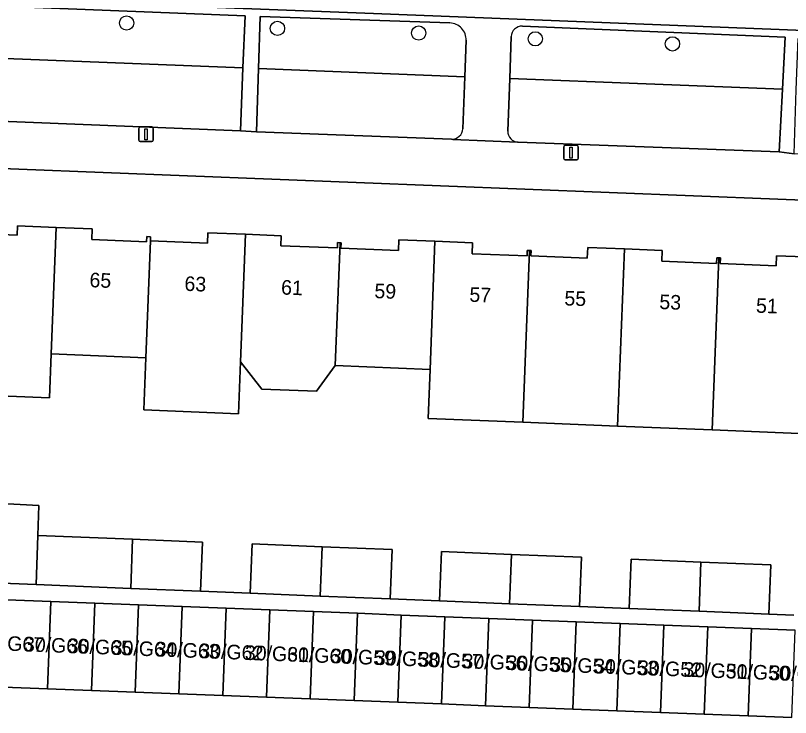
# Model space of a CAD drawing. Extents: x 161354 to 162026, y 386504 to 387460.
# Drawn here: x 161513.1 to 161566.2, y 386598.9 to 386647.1 of the extents above; entities that cross this region are included whole.
import ezdxf

# ---------------------------------------------------------------- set-up
doc = ezdxf.new("R2010")
doc.units = 0
for name, color, linetype in [('IMGEO_Boom', 7, 'Continuous'), ('IMGEO_Erf', 7, 'Continuous'), ('IMGEO_Groenvoorziening', 7, 'Continuous'), ('IMGEO_Lichtmast', 7, 'Continuous'), ('IMGEO_Pand', 7, 'Continuous'), ('IMGEO_Pand_nummerreeks', 7, 'Continuous'), ('IMGEO_Parkeervlak_open', 7, 'Continuous'), ('IMGEO_Rijbaan_lokaal_open', 7, 'Continuous'), ('IMGEO_Voetpad_open', 7, 'Continuous')]:
    doc.layers.add(name, color=color, linetype=linetype)

msp = doc.modelspace()

# ---------------------------------------------------------------- linework, layer by layer
at = {"layer": 'IMGEO_Boom'}
for centre in [(161520.674, 386646.539), (161531.021, 386646.167), (161540.707, 386645.847), (161548.705, 386645.453), (161558.113, 386645.107)]:
    msp.add_circle(centre, 0.489, dxfattribs=at)
at = {"layer": 'IMGEO_Erf'}
for points in [[(161582.696, 386633.762), (161507.48, 386636.746)], [(161509.353, 386632.143), (161513.175, 386631.988), (161513.201, 386632.624), (161515.838, 386632.517), (161518.313, 386632.416), (161518.284, 386631.686), (161522.047, 386631.533), (161522.062, 386631.89), (161522.32, 386631.879), (161522.308, 386631.587), (161526.226, 386631.428), (161526.255, 386632.147), (161528.833, 386632.042), (161531.272, 386631.943), (161531.244, 386631.261), (161535.131, 386631.103), (161535.146, 386631.471), (161535.316, 386631.465), (161535.389, 386631.462), (161535.376, 386631.086), (161539.315, 386630.926), (161539.345, 386631.66), (161541.827, 386631.559), (161544.406, 386631.454), (161544.376, 386630.707), (161548.139, 386630.554), (161548.155, 386630.935), (161548.309, 386630.929), (161548.423, 386630.924), (161548.409, 386630.565), (161552.274, 386630.409), (161552.304, 386631.143), (161554.82, 386631.041), (161557.411, 386630.936), (161557.381, 386630.194), (161561.137, 386630.041), (161561.153, 386630.43), (161561.303, 386630.424), (161561.404, 386630.42), (161561.388, 386630.027), (161565.215, 386629.872), (161565.243, 386630.565), (161567.809, 386630.461)], [(161567.338, 386618.359), (161560.842, 386618.622), (161554.346, 386618.886), (161547.851, 386619.149), (161541.355, 386619.413), (161541.485, 386622.775), (161534.988, 386623.039), (161533.699, 386621.286), (161529.952, 386621.416), (161528.493, 386623.302), (161528.353, 386619.723), (161521.857, 386619.986), (161521.996, 386623.566), (161515.5, 386623.829), (161515.383, 386620.818), (161506.865, 386621.162)], [(161509.933, 386613.692), (161514.666, 386613.433), (161514.594, 386611.384), (161521.09, 386611.123), (161525.887, 386610.928), (161525.755, 386607.547), (161527.454, 386607.479), (161529.153, 386607.41), (161529.285, 386610.812), (161534.081, 386610.6), (161538.881, 386610.405), (161538.749, 386607.024), (161540.448, 386606.956), (161542.147, 386606.888), (161542.279, 386610.273), (161547.076, 386610.078), (161551.872, 386609.883), (161551.74, 386606.502), (161553.439, 386606.434), (161555.138, 386606.366), (161555.27, 386609.751), (161560.067, 386609.556), (161564.863, 386609.36), (161564.731, 386605.98), (161566.43, 386605.911)]]:
    msp.add_lwpolyline(points, dxfattribs=at)
at = {"layer": 'IMGEO_Groenvoorziening'}
for points in [[(161506.082, 386647.214), (161505.944, 386644.36), (161528.654, 386643.459), (161528.797, 386647.037), (161506.84, 386647.908)], [(161542.844, 386646.547), (161529.845, 386646.983), (161529.726, 386643.416), (161543.864, 386642.855), (161543.957, 386645.352)], [(161547.052, 386645.611), (161546.95, 386642.733), (161565.66, 386641.991), (161565.844, 386645.57), (161547.824, 386646.324)], [(161506.323, 386640.037), (161528.482, 386639.131), (161528.654, 386643.459), (161505.944, 386644.36), (161505.764, 386640.648)], [(161543.731, 386639.288), (161543.864, 386642.855), (161529.726, 386643.416), (161529.581, 386639.069), (161542.959, 386638.571)], [(161547.529, 386638.363), (161565.44, 386637.695), (161565.66, 386641.991), (161546.95, 386642.733), (161546.821, 386639.125)]]:
    msp.add_lwpolyline(points, dxfattribs=at)
for centre, radius, start, end in [((161542.807, 386645.396), 1.151, 357.7962, 88.1343), ((161547.793, 386645.583), 0.741, 87.5989, 177.8507), ((161542.985, 386639.317), 0.747, 267.9998, 357.7694), ((161547.559, 386639.1), 0.738, 178.0895, 267.7029)]:
    msp.add_arc(centre, radius, start, end, dxfattribs=at)
at = {"layer": 'IMGEO_Lichtmast'}
for p, q in [((161521.507, 386638.504), (161521.507, 386639.304)), ((161521.507, 386639.304), (161521.507, 386638.504)), ((161521.607, 386639.404), (161522.397, 386639.404)), ((161522.397, 386639.404), (161521.607, 386639.404)), ((161522.497, 386639.304), (161522.497, 386638.504)), ((161522.497, 386638.504), (161522.497, 386639.304)), ((161522.397, 386638.404), (161521.607, 386638.404)), ((161521.607, 386638.404), (161522.397, 386638.404)), ((161550.755, 386638.151), (161551.545, 386638.151)), ((161551.545, 386638.151), (161550.755, 386638.151)), ((161550.655, 386637.251), (161550.655, 386638.051)), ((161550.655, 386638.051), (161550.655, 386637.251)), ((161551.645, 386638.051), (161551.645, 386637.251)), ((161551.645, 386637.251), (161551.645, 386638.051)), ((161551.545, 386637.151), (161550.755, 386637.151)), ((161550.755, 386637.151), (161551.545, 386637.151))]:
    msp.add_line(p, q, dxfattribs=at)
for points in [[(161521.927, 386639.279), (161522.077, 386639.279), (161522.077, 386638.529), (161521.927, 386638.529), (161521.927, 386639.279)], [(161551.075, 386638.026), (161551.225, 386638.026), (161551.225, 386637.276), (161551.075, 386637.276), (161551.075, 386638.026)]]:
    msp.add_lwpolyline(points, dxfattribs=at)
for centre, start, end in [((161521.607, 386639.304), 90, 180), ((161521.607, 386639.304), 90, 180), ((161522.397, 386639.304), 0, 90), ((161522.397, 386639.304), 360, 90), ((161521.607, 386638.504), 180, 270), ((161521.607, 386638.504), 180, 270), ((161522.397, 386638.504), 270, 0), ((161522.397, 386638.504), 270, 0), ((161550.755, 386638.051), 90, 180), ((161550.755, 386638.051), 90, 180), ((161551.545, 386638.051), 0, 90), ((161551.545, 386638.051), 360, 90), ((161550.755, 386637.251), 180, 270), ((161550.755, 386637.251), 180, 270), ((161551.545, 386637.251), 270, 0), ((161551.545, 386637.251), 270, 0)]:
    msp.add_arc(centre, 0.1, start, end, dxfattribs=at)
at = {"layer": 'IMGEO_Pand'}
for points in [[(161515.838, 386632.517), (161513.201, 386632.624), (161513.175, 386631.988), (161509.353, 386632.143), (161509.367, 386632.479), (161509.153, 386632.488), (161508.906, 386626.373), (161507.078, 386626.447), (161506.877, 386621.452), (161506.865, 386621.162), (161515.383, 386620.818), (161515.5, 386623.829)], [(161522.308, 386631.587), (161522.32, 386631.879), (161522.062, 386631.89), (161522.047, 386631.533), (161518.284, 386631.686), (161518.313, 386632.416), (161515.838, 386632.517), (161515.5, 386623.829), (161521.996, 386623.566)], [(161528.833, 386632.042), (161526.255, 386632.147), (161526.226, 386631.428), (161522.308, 386631.587), (161521.996, 386623.566), (161521.857, 386619.986), (161528.353, 386619.723), (161528.493, 386623.302)], [(161529.952, 386621.416), (161533.699, 386621.286), (161534.988, 386623.039), (161535.316, 386631.465), (161535.146, 386631.471), (161535.131, 386631.103), (161531.244, 386631.261), (161531.272, 386631.943), (161528.833, 386632.042), (161528.493, 386623.302)], [(161541.827, 386631.559), (161539.345, 386631.66), (161539.315, 386630.926), (161535.376, 386631.086), (161535.389, 386631.462), (161535.316, 386631.465), (161534.988, 386623.039), (161541.485, 386622.775)], [(161541.485, 386622.775), (161541.355, 386619.413), (161547.851, 386619.149), (161548.309, 386630.929), (161548.155, 386630.935), (161548.139, 386630.554), (161544.376, 386630.707), (161544.406, 386631.454), (161541.827, 386631.559)], [(161554.82, 386631.041), (161552.304, 386631.143), (161552.274, 386630.409), (161548.409, 386630.565), (161548.423, 386630.924), (161548.309, 386630.929), (161547.851, 386619.149), (161554.346, 386618.886)], [(161561.303, 386630.424), (161561.153, 386630.43), (161561.137, 386630.041), (161557.381, 386630.194), (161557.411, 386630.936), (161554.82, 386631.041), (161554.346, 386618.886), (161560.842, 386618.622)], [(161560.842, 386618.622), (161567.338, 386618.359), (161567.809, 386630.461), (161565.243, 386630.565), (161565.215, 386629.872), (161561.388, 386630.027), (161561.404, 386630.42), (161561.303, 386630.424)], [(161514.594, 386611.384), (161514.666, 386613.433), (161509.933, 386613.692), (161509.822, 386611.623), (161506.38, 386611.714), (161506.244, 386608.331), (161514.463, 386608.001)], [(161521.09, 386611.123), (161514.594, 386611.384), (161514.463, 386608.001), (161520.958, 386607.74)], [(161525.887, 386610.928), (161521.09, 386611.123), (161520.958, 386607.74), (161525.755, 386607.547)], [(161534.081, 386610.6), (161529.285, 386610.812), (161529.153, 386607.41), (161533.949, 386607.217)], [(161538.881, 386610.405), (161534.081, 386610.6), (161533.949, 386607.217), (161538.749, 386607.024)], [(161547.076, 386610.078), (161542.279, 386610.273), (161542.147, 386606.888), (161546.944, 386606.695)], [(161551.872, 386609.883), (161547.076, 386610.078), (161546.944, 386606.695), (161551.74, 386606.502)], [(161560.067, 386609.556), (161555.27, 386609.751), (161555.138, 386606.366), (161559.936, 386606.173)], [(161564.863, 386609.36), (161560.067, 386609.556), (161559.936, 386606.173), (161564.731, 386605.98)], [(161515.255, 386600.856), (161515.486, 386606.846), (161512.484, 386606.962), (161512.252, 386600.972)], [(161518.258, 386600.74), (161518.489, 386606.73), (161515.486, 386606.846), (161515.255, 386600.856)], [(161521.261, 386600.625), (161521.492, 386606.615), (161518.489, 386606.73), (161518.258, 386600.74)], [(161524.264, 386600.509), (161524.495, 386606.499), (161521.492, 386606.615), (161521.261, 386600.625)], [(161527.266, 386600.393), (161527.498, 386606.383), (161524.495, 386606.499), (161524.264, 386600.509)], [(161530.269, 386600.277), (161530.5, 386606.267), (161527.498, 386606.383), (161527.266, 386600.393)], [(161533.272, 386600.161), (161533.503, 386606.151), (161530.5, 386606.267), (161530.269, 386600.277)], [(161536.275, 386600.045), (161536.506, 386606.035), (161533.503, 386606.151), (161533.272, 386600.161)], [(161539.278, 386599.929), (161539.509, 386605.919), (161536.506, 386606.035), (161536.275, 386600.045)], [(161542.28, 386599.813), (161542.512, 386605.803), (161539.509, 386605.919), (161539.278, 386599.929)], [(161545.283, 386599.698), (161545.514, 386605.688), (161542.512, 386605.803), (161542.28, 386599.813)], [(161548.286, 386599.582), (161548.517, 386605.572), (161545.514, 386605.688), (161545.283, 386599.698)], [(161551.289, 386599.466), (161551.52, 386605.456), (161548.517, 386605.572), (161548.286, 386599.582)], [(161554.292, 386599.35), (161554.523, 386605.34), (161551.52, 386605.456), (161551.289, 386599.466)], [(161557.294, 386599.234), (161557.526, 386605.224), (161554.523, 386605.34), (161554.292, 386599.35)], [(161560.297, 386599.118), (161560.528, 386605.108), (161557.526, 386605.224), (161557.294, 386599.234)], [(161563.3, 386599.002), (161563.531, 386604.992), (161560.528, 386605.108), (161560.297, 386599.118)], [(161566.303, 386598.886), (161566.534, 386604.876), (161563.531, 386604.992), (161563.3, 386599.002)]]:
    msp.add_lwpolyline(points, close=True, dxfattribs=at)
at = {"layer": 'IMGEO_Parkeervlak_open'}
msp.add_lwpolyline([(161509.745, 386648.294), (161513.764, 386648.133), (161537.615, 386647.19), (161560.215, 386646.304), (161571.22, 386645.868), (161571.304, 386647.926), (161506.719, 386650.499)], dxfattribs=at)
at = {"layer": 'IMGEO_Rijbaan_lokaal_open'}
msp.add_lwpolyline([(161566.303, 386598.886), (161563.3, 386599.002), (161560.297, 386599.118), (161557.294, 386599.234), (161554.292, 386599.35), (161551.289, 386599.466), (161548.286, 386599.582), (161545.283, 386599.698), (161542.28, 386599.813), (161539.278, 386599.929), (161536.275, 386600.045), (161533.272, 386600.161), (161530.269, 386600.277), (161527.266, 386600.393), (161524.264, 386600.509), (161521.261, 386600.625), (161518.258, 386600.74), (161515.255, 386600.856), (161512.252, 386600.972)], dxfattribs=at)
at = {"layer": 'IMGEO_Voetpad_open'}
for points in [[(161595.594, 386644.882), (161581.474, 386645.461), (161574.028, 386645.756), (161571.22, 386645.868), (161560.215, 386646.304), (161537.615, 386647.19), (161513.764, 386648.133), (161509.745, 386648.294)], [(161506.84, 386647.908), (161528.797, 386647.037), (161528.654, 386643.459), (161528.482, 386639.131), (161529.581, 386639.069), (161529.726, 386643.416), (161529.845, 386646.983), (161542.844, 386646.547)], [(161547.824, 386646.324), (161565.844, 386645.57), (161565.66, 386641.991), (161565.44, 386637.695), (161566.449, 386637.572), (161566.601, 386641.954), (161566.723, 386645.487), (161581.302, 386644.971)], [(161546.821, 386639.125), (161546.95, 386642.733), (161547.052, 386645.611)], [(161543.957, 386645.352), (161543.864, 386642.855), (161543.731, 386639.288)], [(161542.959, 386638.571), (161529.581, 386639.069), (161528.482, 386639.131), (161506.323, 386640.037), (161502.304, 386640.019)], [(161455.937, 386638.781), (161473.095, 386638.11), (161500, 386637.043), (161506.2, 386636.797), (161507.48, 386636.746), (161582.696, 386633.762), (161583.923, 386633.713), (161593.879, 386633.318), (161601.821, 386633.057), (161603.972, 386632.939)], [(161605.177, 386636.028), (161585.605, 386636.748), (161585.571, 386636.744), (161581.084, 386637.062), (161566.449, 386637.572), (161565.44, 386637.695), (161547.529, 386638.363), (161547.495, 386638.362), (161543.058, 386638.554), (161542.959, 386638.571)], [(161542.959, 386638.571), (161543.058, 386638.554), (161547.495, 386638.362), (161547.529, 386638.363)], [(161566.43, 386605.911), (161564.731, 386605.98), (161559.936, 386606.173), (161555.138, 386606.366), (161553.439, 386606.434), (161551.74, 386606.502), (161546.944, 386606.695), (161542.147, 386606.888), (161540.448, 386606.956), (161538.749, 386607.024), (161533.949, 386607.217), (161529.153, 386607.41), (161527.454, 386607.479), (161525.755, 386607.547), (161520.958, 386607.74), (161514.463, 386608.001), (161506.244, 386608.331)], [(161512.484, 386606.962), (161515.486, 386606.846), (161518.489, 386606.73), (161521.492, 386606.615), (161524.495, 386606.499), (161527.498, 386606.383), (161530.5, 386606.267), (161533.503, 386606.151), (161536.506, 386606.035), (161539.509, 386605.919), (161542.512, 386605.803), (161545.514, 386605.688), (161548.517, 386605.572), (161551.52, 386605.456), (161554.523, 386605.34), (161557.526, 386605.224), (161560.528, 386605.108), (161563.531, 386604.992), (161566.534, 386604.876)]]:
    msp.add_lwpolyline(points, dxfattribs=at)
for centre, radius, start, end in [((161542.807, 386645.396), 1.151, 357.7962, 88.1343), ((161547.793, 386645.583), 0.741, 87.5989, 177.8507), ((161542.985, 386639.317), 0.747, 267.9998, 357.7694), ((161547.559, 386639.1), 0.738, 178.0895, 267.7029)]:
    msp.add_arc(centre, radius, start, end, dxfattribs=at)

# ---------------------------------------------------------------- texts
at = {"layer": 'IMGEO_Pand_nummerreeks'}
for s, rotation, p in [('65', 357.8056, (161518.116, 386628.416)), ('63', 357.8057, (161524.63, 386628.166)), ('61', 357.8057, (161531.257, 386627.913)), ('59', 357.8056, (161537.658, 386627.667)), ('57', 357.8057, (161544.173, 386627.418)), ('55', 357.8057, (161550.687, 386627.168)), ('53', 357.8057, (161557.201, 386626.918)), ('51', 357.8057, (161563.828, 386626.665)), ('30/G67', 357.7995, (161510.616, 386603.545)), ('30/G66', 357.7995, (161513.624, 386603.429)), ('30/G65', 357.7995, (161516.632, 386603.314)), ('30/G64', 357.7995, (161519.64, 386603.198)), ('30/G63', 357.7995, (161522.647, 386603.083)), ('30/G62', 357.7995, (161525.649, 386602.967)), ('30/G61', 357.7995, (161528.774, 386602.847)), ('30/G60', 357.7995, (161531.675, 386602.736)), ('30/G59', 357.7995, (161534.676, 386602.62)), ('30/G58', 357.7995, (161537.69, 386602.505)), ('30/G57', 357.7995, (161540.695, 386602.389)), ('30/G56', 357.7995, (161543.703, 386602.274)), ('30/G55', 357.7995, (161546.711, 386602.158)), ('30/G54', 357.7995, (161549.719, 386602.042)), ('30/G53', 357.7995, (161552.727, 386601.927)), ('30/G52', 357.7995, (161555.729, 386601.812)), ('30/G51', 357.7995, (161558.853, 386601.691)), ('30/G50', 357.7995, (161561.754, 386601.58)), ('30/G49', 357.7995, (161564.756, 386601.465))]:
    msp.add_text(s, height=1, rotation=rotation, dxfattribs=at).set_placement(p)

doc.saveas('drawing.dxf')
